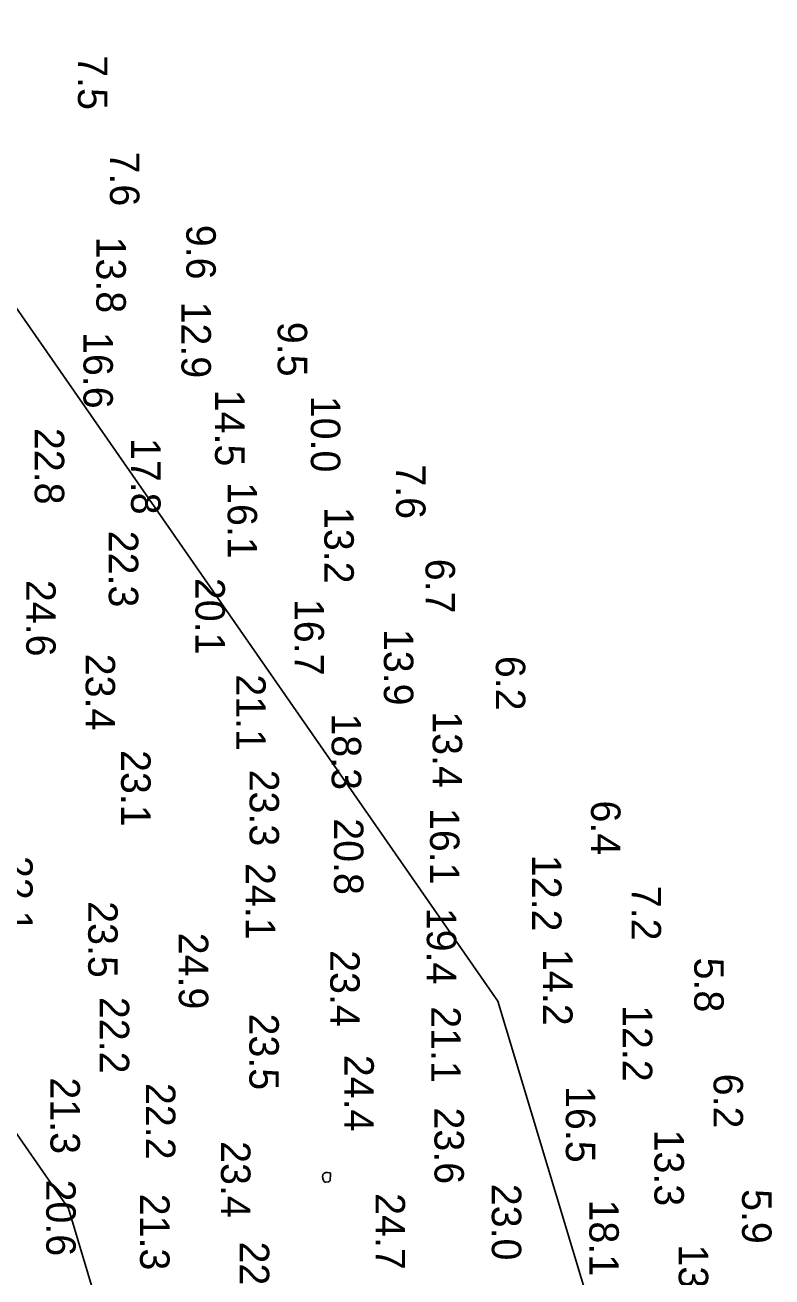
# Model space of a CAD drawing. Extents: x 1178573 to 1187098, y 693282 to 751751.
# Drawn here: x 1182956 to 1183273, y 742689 to 743221 of the extents above; entities that cross this region are included whole.
import ezdxf

# ---------------------------------------------------------------- set-up
doc = ezdxf.new("R2010")
doc.units = 0
for name, color, linetype in [('G-ANNO-PATT', 7, 'Continuous'), ('V-HYDS-MAJR', 7, 'Continuous'), ('V-HYDS-SOUN', 7, 'Continuous')]:
    doc.layers.add(name, color=color, linetype=linetype)

msp = doc.modelspace()

# ---------------------------------------------------------------- linework, layer by layer
at = {"layer": 'G-ANNO-PATT'}
for p, q in [((1183156.73, 742806.5), (1182821.74, 743288.49)), ((1182637.36, 743203.34), (1182974.41, 742718.39)), ((1183255.55, 742478.87), (1183156.73, 742806.5)), ((1183082.36, 742731.91), (1183082.44, 742732.65)), ((1183082.36, 742731.72), (1183082.36, 742731.91)), ((1183082.37, 742731.54), (1183082.36, 742731.72)), ((1183082.41, 742731.36), (1183082.37, 742731.54)), ((1183082.47, 742731.19), (1183082.41, 742731.36)), ((1183082.44, 742732.65), (1183082.48, 742732.83)), ((1183082.93, 742730.07), (1183082.47, 742731.19)), ((1183082.48, 742732.83), (1183082.55, 742732.98)), ((1183082.55, 742732.98), (1183082.66, 742733.11)), ((1183082.66, 742733.11), (1183082.8, 742733.22)), ((1183082.8, 742733.22), (1183083.49, 742733.64)), ((1183083.05, 742729.86), (1183082.93, 742730.07)), ((1183083.21, 742729.71), (1183083.05, 742729.86)), ((1183083.41, 742729.64), (1183083.21, 742729.71)), ((1183083.65, 742729.64), (1183083.41, 742729.64)), ((1183083.49, 742733.64), (1183083.66, 742733.72)), ((1183084.88, 742729.8), (1183083.65, 742729.64)), ((1183083.66, 742733.72), (1183083.84, 742733.77)), ((1183083.84, 742733.77), (1183084.02, 742733.79)), ((1183084.02, 742733.79), (1183084.21, 742733.78)), ((1183084.21, 742733.78), (1183085.29, 742733.61)), ((1183085.14, 742729.86), (1183084.88, 742729.8)), ((1183085.33, 742730), (1183085.14, 742729.86)), ((1183085.29, 742733.61), (1183085.5, 742733.55)), ((1183085.46, 742730.19), (1183085.33, 742730)), ((1183085.52, 742730.46), (1183085.46, 742730.19)), ((1183085.5, 742733.55), (1183085.65, 742733.43)), ((1183085.74, 742733.04), (1183085.52, 742730.46)), ((1183085.65, 742733.43), (1183085.72, 742733.26)), ((1183085.72, 742733.26), (1183085.74, 742733.04)), ((1182974.41, 742718.39), (1183055.57, 742449.3))]:
    msp.add_line(p, q, dxfattribs=at)
at = {"layer": 'V-HYDS-MAJR'}
msp.add_lwpolyline([(1183082.55, 742732.98), (1183082.66, 742733.11), (1183082.8, 742733.22), (1183083.49, 742733.64), (1183083.66, 742733.72), (1183083.84, 742733.77), (1183084.02, 742733.79), (1183084.21, 742733.78), (1183085.29, 742733.61), (1183085.5, 742733.55), (1183085.65, 742733.43), (1183085.72, 742733.26), (1183085.74, 742733.04), (1183085.52, 742730.46), (1183085.46, 742730.19), (1183085.33, 742730), (1183085.14, 742729.86), (1183084.88, 742729.8), (1183083.65, 742729.64), (1183083.41, 742729.64), (1183083.21, 742729.71), (1183083.05, 742729.86), (1183082.93, 742730.07), (1183082.47, 742731.19), (1183082.41, 742731.36), (1183082.37, 742731.54), (1183082.36, 742731.72), (1183082.36, 742731.91), (1183082.44, 742732.65), (1183082.48, 742732.83)], close=True, dxfattribs=at)

# ---------------------------------------------------------------- texts
at = {"layer": 'V-HYDS-SOUN'}
for s, p in [('7.5', (1182978.45, 743208.03)), ('7.6', (1182992.06, 743167.13)), ('9.6', (1183024.48, 743136.03)), ('13.8 ', (1182986.29, 743131.04)), ('12.9 ', (1183022.41, 743103.45)), ('9.5', (1183063.29, 743094.84)), ('16.6 ', (1182980.8, 743090.52)), ('14.5 ', (1183036.68, 743066.03)), ('10.0 ', (1183077.35, 743063.46)), ('22.8 ', (1182960.11, 743049.81)), ('17.8 ', (1183001.02, 743045.54)), ('7.6', (1183113.55, 743034.36)), ('16.1 ', (1183042.03, 743026.8)), ('13.2 ', (1183083.08, 743016.27)), ('22.3 ', (1182991.56, 743006.17)), ('6.7', (1183126.05, 742994.27)), ('24.6 ', (1182956.49, 742985.3)), ('20.1 ', (1183028.35, 742986.15)), ('16.7 ', (1183070.43, 742977.23)), ('13.9 ', (1183108.37, 742964.5)), ('23.4 ', (1182981.72, 742953.95)), ('6.2', (1183155.91, 742953.05)), ('21.1 ', (1183045.67, 742945.2)), ('18.3 ', (1183086.21, 742928.61)), ('13.4 ', (1183129.09, 742929.54)), ('23.1 ', (1182996.79, 742913.05)), ('23.3 ', (1183051.34, 742904.73)), ('6.4', (1183196.33, 742891.65)), ('20.8 ', (1183087.17, 742884.09)), ('16.1 ', (1183127.96, 742888.48)), ('22.1 ', (1182946.72, 742868.11)), ('12.2 ', (1183171.27, 742868.57)), ('24.1 ', (1183049.71, 742865.09)), ('7.2', (1183213.55, 742855.42)), ('23.5 ', (1182982.81, 742848.9)), ('19.4 ', (1183126.6, 742846.11)), ('24.9 ', (1183021.29, 742835.5)), ('23.4 ', (1183085.59, 742828.1)), ('14.2 ', (1183175.97, 742828.58)), ('5.8', (1183240.16, 742824.95)), ('22.2 ', (1182987.71, 742808.27)), ('21.1 ', (1183128.48, 742804.29)), ('12.2 ', (1183209.82, 742804.79)), ('23.5 ', (1183051.25, 742801.2)), ('24.4 ', (1183091.59, 742783.67)), ('21.3 ', (1182966.79, 742774.08)), ('6.2', (1183248.36, 742775.66)), ('22.2 ', (1183007.33, 742771.72)), ('16.5 ', (1183185.63, 742770.42)), ('23.6 ', (1183129.85, 742761.32)), ('13.3 ', (1183223.25, 742751.94)), ('23.4 ', (1183039.2, 742747.03)), ('20.6 ', (1182964.98, 742730.71)), ('21.3 ', (1183004.85, 742724.71)), ('24.7 ', (1183104.85, 742724.94)), ('23.0 ', (1183154.19, 742728.92)), ('5.9', (1183260.47, 742726.69)), ('18.1 ', (1183195.61, 742722.24)), ('22.4 ', (1183047.17, 742704.41)), ('13.2 ', (1183233.58, 742703.18))]:
    msp.add_text(s, height=12.5, rotation=270, dxfattribs=at).set_placement(p)

doc.saveas('drawing.dxf')
